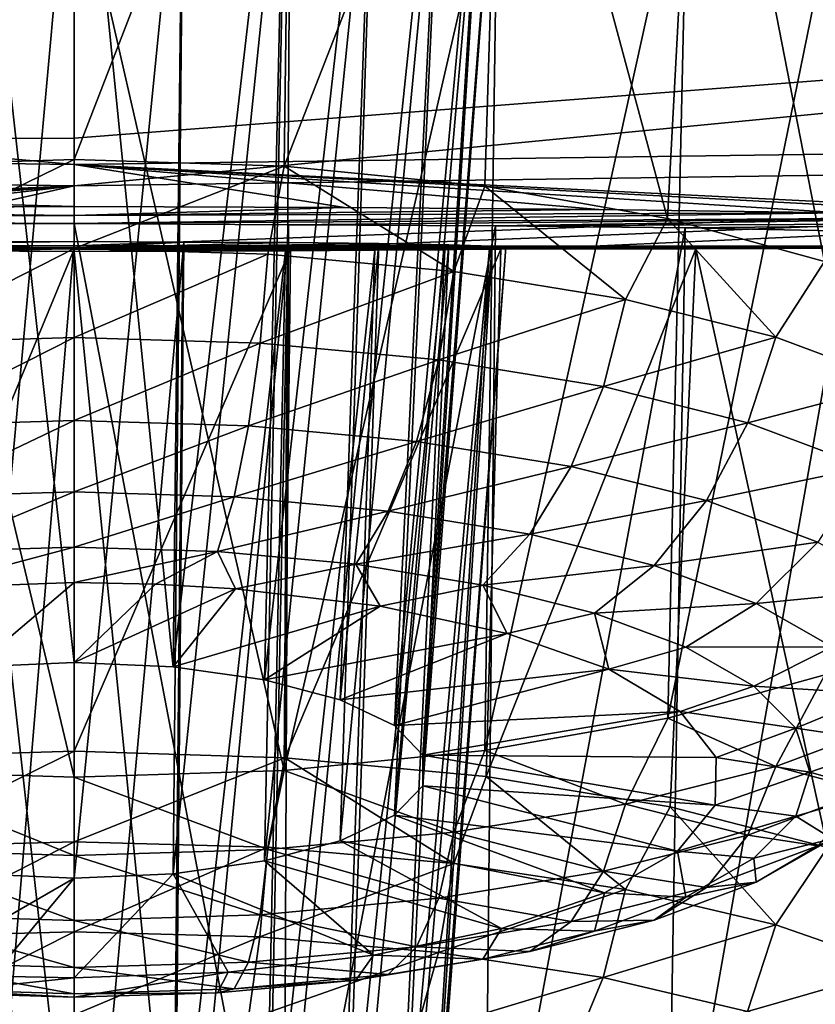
# Model space of a CAD drawing. Header units: metres. Extents: x -106 to 264, y -111 to 81.
# Tile 293 of 549: x 199.92 to 201.05, y -10.92 to -9.52. Entities that reach past the tile are written whole.
import ezdxf

# ---------------------------------------------------------------- set-up
doc = ezdxf.new("R2010")
doc.units = ezdxf.units.M
doc.layers.add('solid_20422013', color=7, linetype='CONTINUOUS')

msp = doc.modelspace()

# ---------------------------------------------------------------- linework, layer by layer
at = {"layer": 'solid_20422013'}
for points in [[(199.70192, -9.730164, 234.074448), (199.684906, -8.923829, 234.274902), (200, -8.920295, 234.24118)], [(200, -9.720586, 234.044617), (199.70192, -9.730164, 234.074448), (200, -8.920295, 234.24118)], [(200.308777, -8.924036, 234.273453), (200, -9.720586, 234.044617), (200, -8.920295, 234.24118)], [(200.298004, -9.730159, 234.074432), (200, -9.720586, 234.044617), (200.308777, -8.924036, 234.273453)], [(200.298004, -9.730159, 234.074432), (200.308777, -8.924036, 234.273453), (200.608841, -8.936216, 234.370605)], [(200.582993, -9.758457, 234.162567), (200.298004, -9.730159, 234.074432), (200.608841, -8.936216, 234.370605)], [(200.842514, -9.804246, 234.305191), (200.582993, -9.758457, 234.162567), (200.608841, -8.936216, 234.370605)], [(200.842514, -9.804246, 234.305191), (200.608841, -8.936216, 234.370605), (200.88768, -8.955887, 234.532455)], [(201.065231, -9.865525, 234.496048), (200.842514, -9.804246, 234.305191), (200.88768, -8.955887, 234.532455)], [(201.065231, -9.865525, 234.496048), (200.88768, -8.955887, 234.532455), (201.128754, -8.982856, 234.75296)], [(199.844681, -9.037939, 235.160019), (200, -10.434694, 234.795975), (200, -9.035835, 235.139557)], [(199.844681, -9.037939, 235.160019), (199.859131, -10.440886, 234.815247), (200, -10.434694, 234.795975)], [(200, -9.035835, 235.139557), (200, -10.434694, 234.795975), (200.140869, -10.440886, 234.815247)], [(200.156235, -9.037951, 235.160278), (200, -9.035835, 235.139557), (200.140869, -10.440886, 234.815247)], [(200.302399, -9.045696, 235.220886), (200.156235, -9.037951, 235.160278), (200.140869, -10.440886, 234.815247)], [(200.302399, -9.045696, 235.220886), (200.140869, -10.440886, 234.815247), (200.270325, -10.458959, 234.871536)], [(200.428635, -9.057302, 235.3181), (200.302399, -9.045696, 235.220886), (200.270325, -10.458959, 234.871536)], [(200.428635, -9.057302, 235.3181), (200.270325, -10.458959, 234.871536), (200.377869, -10.487448, 234.960281)], [(200.526062, -9.072833, 235.445465), (200.428635, -9.057302, 235.3181), (200.377869, -10.487448, 234.960281)], [(200.526062, -9.072833, 235.445465), (200.377869, -10.487448, 234.960281), (200.454819, -10.524047, 235.074265)], [(200.587646, -9.090718, 235.594757), (200.526062, -9.072833, 235.445465), (200.454819, -10.524047, 235.074265)], [(200.587646, -9.090718, 235.594757), (200.454819, -10.524047, 235.074265), (200.494904, -10.565789, 235.204285)], [(200.608643, -9.110084, 235.75563), (200.587646, -9.090718, 235.594757), (200.494904, -10.565789, 235.204285)], [(200.608643, -9.110084, 235.75563), (200.494904, -10.565789, 235.204285), (200.494904, -10.609295, 235.339783)], [(200.587158, -9.129455, 235.91716), (200.608643, -9.110084, 235.75563), (200.494904, -10.609295, 235.339783)], [(200.587158, -9.129455, 235.91716), (200.494904, -10.609295, 235.339783), (200.454819, -10.651037, 235.469803)], [(200.52478, -9.147212, 236.067001), (200.587158, -9.129455, 235.91716), (200.454819, -10.651037, 235.469803)], [(200.52478, -9.147212, 236.067001), (200.454819, -10.651037, 235.469803), (200.377869, -10.687636, 235.583786)], [(200.427292, -9.16236, 236.193573), (200.52478, -9.147212, 236.067001), (200.377869, -10.687636, 235.583786)], [(200.427292, -9.16236, 236.193573), (200.377869, -10.687636, 235.583786), (200.270325, -10.716125, 235.672516)], [(200.301559, -9.173636, 236.290009), (200.427292, -9.16236, 236.193573), (200.270325, -10.716125, 235.672516)], [(200.301559, -9.173636, 236.290009), (200.270325, -10.716125, 235.672516), (200.140869, -10.734199, 235.728806)], [(200.155716, -9.181178, 236.350266), (200.301559, -9.173636, 236.290009), (200.140869, -10.734199, 235.728806)], [(199.844711, -9.18117, 236.350388), (200, -9.183191, 236.370926), (199.859131, -10.734199, 235.728806)], [(200, -9.183191, 236.370926), (200, -10.74039, 235.748093), (199.859131, -10.734199, 235.728806)], [(200.155716, -9.181178, 236.350266), (200.140869, -10.734199, 235.728806), (200, -10.74039, 235.748093)], [(200, -9.183191, 236.370926), (200.155716, -9.181178, 236.350266), (200, -10.74039, 235.748093)], [(200.842865, -10.513387, 236.513901), (201.104752, -9.229576, 236.812973), (200.87117, -9.253332, 237.019333)], [(200.842865, -10.513387, 236.513901), (201.065613, -10.452054, 236.322876), (201.104752, -9.229576, 236.812973)], [(200.583252, -10.559218, 236.656647), (200.87117, -9.253332, 237.019333), (200.601501, -9.271147, 237.17276)], [(200.583252, -10.559218, 236.656647), (200.842865, -10.513387, 236.513901), (200.87117, -9.253332, 237.019333)], [(200.298141, -10.587544, 236.744873), (200.601501, -9.271147, 237.17276), (200.306824, -9.28251, 237.267166)], [(200.298141, -10.587544, 236.744873), (200.583252, -10.559218, 236.656647), (200.601501, -9.271147, 237.17276)], [(200, -10.597126, 236.774719), (200, -9.285624, 237.299286), (199.686874, -9.282331, 237.265839)], [(199.70192, -10.587548, 236.744888), (200, -10.597126, 236.774719), (199.686874, -9.282331, 237.265839)], [(200.298141, -10.587544, 236.744873), (200.306824, -9.28251, 237.267166), (200, -9.285624, 237.299286)], [(200.298141, -10.587544, 236.744873), (200, -9.285624, 237.299286), (200, -10.597126, 236.774719)], [(195.276733, -9.302426, 255.39418), (200, -9.728038, 251.648209), (200, -9.460702, 254.801224)], [(195.276733, -9.302426, 255.39418), (195.584686, -9.667112, 251.46376), (200, -9.728038, 251.648209)], [(204.415298, -9.667119, 251.463669), (204.723236, -9.30244, 255.394073), (200, -9.367349, 255.587967)], [(204.415298, -9.667119, 251.463669), (200, -9.367349, 255.587967), (200, -9.460702, 254.801224)], [(196.524628, -9.421525, 239.056671), (200, -9.471667, 239.205536), (196.213348, -9.704638, 243.262863)], [(203.475388, -9.421516, 239.05658), (203.786667, -9.704633, 243.262772), (200, -9.758183, 243.421371)], [(200, -9.690454, 242.14296), (203.475388, -9.421516, 239.05658), (200, -9.758183, 243.421371)], [(200, -9.690454, 242.14296), (200, -9.471667, 239.205536), (203.475388, -9.421516, 239.05658)], [(196.213348, -9.704638, 243.262863), (200, -9.471667, 239.205536), (200, -9.690454, 242.14296)], [(200, -9.728038, 251.648209), (204.415298, -9.667119, 251.463669), (200, -9.460702, 254.801224)], [(195.584686, -9.667112, 251.46376), (200, -9.78759, 250.4711), (200, -9.728038, 251.648209)], [(199.605667, -9.788691, 250.430496), (200, -9.78759, 250.4711), (195.584686, -9.667112, 251.46376)], [(201.657578, -9.809913, 249.557892), (204.415298, -9.667119, 251.463669), (200, -9.728038, 251.648209)], [(196.213348, -9.704638, 243.262863), (200, -9.690454, 242.14296), (200, -9.758183, 243.421371)], [(198.131409, -9.839559, 247.531509), (196.213348, -9.704638, 243.262863), (200, -9.758183, 243.421371)], [(200, -9.843361, 246.222763), (200, -9.758183, 243.421371), (203.786667, -9.704633, 243.262772)], [(200.378052, -9.843406, 246.25856), (200, -9.843361, 246.222763), (203.786667, -9.704633, 243.262772)], [(200.736145, -9.843562, 246.368042), (200.378052, -9.843406, 246.25856), (203.786667, -9.704633, 243.262772)], [(201.084198, -9.843615, 246.555252), (200.736145, -9.843562, 246.368042), (203.786667, -9.704633, 243.262772)], [(199.725159, -9.855179, 234.056015), (199.70192, -9.730164, 234.074448), (200, -9.720586, 234.044617)], [(199.725159, -9.855179, 234.056015), (200, -9.720586, 234.044617), (200, -9.846904, 234.030228)], [(200, -9.846904, 234.030228), (200, -9.720586, 234.044617), (200.298004, -9.730159, 234.074432)], [(200.383652, -9.788645, 250.432358), (200, -9.728038, 251.648209), (200, -9.78759, 250.4711)], [(201.396576, -9.802621, 249.880905), (201.657578, -9.809913, 249.557892), (200, -9.728038, 251.648209)], [(201.088806, -9.796426, 250.135132), (201.396576, -9.802621, 249.880905), (200, -9.728038, 251.648209)], [(200.745102, -9.791633, 250.320801), (201.088806, -9.796426, 250.135132), (200, -9.728038, 251.648209)], [(200.383652, -9.788645, 250.432358), (200.745102, -9.791633, 250.320801), (200, -9.728038, 251.648209)], [(200.274841, -9.855179, 234.056015), (200, -9.846904, 234.030228), (200.298004, -9.730159, 234.074432)], [(200.539108, -9.879685, 234.132339), (200.274841, -9.855179, 234.056015), (200.298004, -9.730159, 234.074432)], [(200.539108, -9.879685, 234.132339), (200.298004, -9.730159, 234.074432), (200.582993, -9.758457, 234.162567)], [(198.361435, -9.842197, 247.100662), (198.131409, -9.839559, 247.531509), (200, -9.758183, 243.421371)], [(198.617508, -9.843238, 246.794357), (198.361435, -9.842197, 247.100662), (200, -9.758183, 243.421371)], [(198.925186, -9.843611, 246.548355), (198.617508, -9.843238, 246.794357), (200, -9.758183, 243.421371)], [(199.267151, -9.843561, 246.366699), (198.925186, -9.843611, 246.548355), (200, -9.758183, 243.421371)], [(199.622528, -9.843421, 246.259491), (199.267151, -9.843561, 246.366699), (200, -9.758183, 243.421371)], [(199.622528, -9.843421, 246.259491), (200, -9.758183, 243.421371), (200, -9.843361, 246.222763)], [(200.782669, -9.919481, 234.256287), (200.539108, -9.879685, 234.132339), (200.582993, -9.758457, 234.162567)], [(200.782669, -9.919481, 234.256287), (200.582993, -9.758457, 234.162567), (200.842514, -9.804246, 234.305191)], [(200, -9.800123, 250.149811), (199.234573, -9.791862, 250.312103), (198.881012, -9.796983, 250.113419)], [(199.234573, -9.791862, 250.312103), (200, -9.78759, 250.4711), (199.605667, -9.788691, 250.430496)], [(200, -9.800123, 250.149811), (200, -9.78759, 250.4711), (199.234573, -9.791862, 250.312103)], [(200, -9.800123, 250.149811), (200.383652, -9.788645, 250.432358), (200, -9.78759, 250.4711)], [(200, -9.800123, 250.149811), (200.745102, -9.791633, 250.320801), (200.383652, -9.788645, 250.432358)], [(200, -9.800123, 250.149811), (201.088806, -9.796426, 250.135132), (200.745102, -9.791633, 250.320801)], [(200, -9.800123, 250.149811), (198.881012, -9.796983, 250.113419), (198.567352, -9.803493, 249.843689)], [(200, -9.811687, 249.827194), (200, -9.800123, 250.149811), (198.567352, -9.803493, 249.843689)], [(199.690765, -9.813194, 249.793427), (200, -9.811687, 249.827194), (198.567352, -9.803493, 249.843689)], [(200, -9.811687, 249.827194), (201.396576, -9.802621, 249.880905), (201.088806, -9.796426, 250.135132)], [(200, -9.811687, 249.827194), (201.088806, -9.796426, 250.135132), (200, -9.800123, 250.149811)], [(200.30452, -9.813254, 249.794418), (201.396576, -9.802621, 249.880905), (200, -9.811687, 249.827194)], [(200.598206, -9.814708, 249.697937), (201.396576, -9.802621, 249.880905), (200.30452, -9.813254, 249.794418)], [(200.598206, -9.814708, 249.697937), (201.657578, -9.809913, 249.557892), (201.396576, -9.802621, 249.880905)], [(200.99614, -9.973039, 234.423096), (200.782669, -9.919481, 234.256287), (200.842514, -9.804246, 234.305191)], [(200.99614, -9.973039, 234.423096), (200.842514, -9.804246, 234.305191), (201.065231, -9.865525, 234.496048)], [(200, -11.380147, 249.23764), (200, -9.811687, 249.827194), (199.690765, -9.813194, 249.793427)], [(199.701767, -11.371192, 249.207611), (200, -11.380147, 249.23764), (199.690765, -9.813194, 249.793427)], [(200.297729, -11.371222, 249.207703), (200, -9.811687, 249.827194), (200, -11.380147, 249.23764)], [(200.297729, -11.371222, 249.207703), (200.30452, -9.813254, 249.794418), (200, -9.811687, 249.827194)], [(200.297729, -11.371222, 249.207703), (200.598206, -9.814708, 249.697937), (200.30452, -9.813254, 249.794418)], [(200.297729, -11.371222, 249.207703), (200.582489, -11.344837, 249.119202), (200.598206, -9.814708, 249.697937)], [(200.582489, -11.344837, 249.119202), (200.867584, -9.817885, 249.540787), (200.598206, -9.814708, 249.697937)], [(200.582489, -11.344837, 249.119202), (200.841888, -11.302139, 248.975967), (200.867584, -9.817885, 249.540787)], [(200.867584, -9.817885, 249.540787), (201.657578, -9.809913, 249.557892), (200.598206, -9.814708, 249.697937)], [(200.841888, -11.302139, 248.975967), (201.102631, -9.82245, 249.327957), (200.867584, -9.817885, 249.540787)], [(201.102631, -9.82245, 249.327957), (201.657578, -9.809913, 249.557892), (200.867584, -9.817885, 249.540787)], [(200.841888, -11.302139, 248.975967), (201.064606, -11.24499, 248.784271), (201.102631, -9.82245, 249.327957)], [(200, -9.846222, 246.43544), (198.925186, -9.843611, 246.548355), (199.267151, -9.843561, 246.366699)], [(200, -9.846222, 246.43544), (200, -9.848197, 246.647659), (198.925186, -9.843611, 246.548355)], [(199.691589, -9.847527, 246.680878), (198.925186, -9.843611, 246.548355), (200, -9.848197, 246.647659)], [(200, -9.846222, 246.43544), (199.267151, -9.843561, 246.366699), (199.622528, -9.843421, 246.259491)], [(199.386963, -9.845398, 248.220093), (200, -9.846753, 248.215088), (200, -9.837043, 248.854767)], [(199.410568, -9.843579, 248.38884), (199.386963, -9.845398, 248.220093), (200, -9.837043, 248.854767)], [(199.386963, -9.845398, 248.220093), (199.406601, -9.847055, 248.050842), (200, -9.846753, 248.215088)], [(199.406601, -9.847055, 248.050842), (199.468185, -9.848635, 247.892883), (200, -9.846753, 248.215088)], [(199.47522, -9.841475, 248.544342), (199.410568, -9.843579, 248.38884), (200, -9.837043, 248.854767)], [(199.468185, -9.848635, 247.892883), (199.567734, -9.849389, 247.757187), (200, -9.846753, 248.215088)], [(199.574768, -9.839948, 248.674911), (199.47522, -9.841475, 248.544342), (200, -9.837043, 248.854767)], [(199.567734, -9.849389, 247.757187), (199.696976, -9.850542, 247.654373), (200, -9.846753, 248.215088)], [(199.701584, -9.838267, 248.773468), (199.574768, -9.839948, 248.674911), (200, -9.837043, 248.854767)], [(200, -9.846222, 246.43544), (199.622528, -9.843421, 246.259491), (200, -9.843361, 246.222763)], [(199.701767, -10.569523, 246.518463), (199.691589, -9.847527, 246.680878), (200, -9.848197, 246.647659)], [(199.696976, -9.850542, 247.654373), (199.844345, -9.85056, 247.59166), (200, -9.846753, 248.215088)], [(199.846741, -9.837873, 248.834167), (199.701584, -9.838267, 248.773468), (200, -9.837043, 248.854767)], [(200, -10.560568, 246.488419), (199.701767, -10.569523, 246.518463), (200, -9.848197, 246.647659)], [(199.736069, -9.981329, 234.07309), (199.725159, -9.855179, 234.056015), (200, -9.846904, 234.030228)], [(199.736069, -9.981329, 234.07309), (200, -9.846904, 234.030228), (200, -9.973382, 234.04834)], [(199.844345, -9.85056, 247.59166), (200, -9.851123, 247.570557), (200, -9.846753, 248.215088)], [(199.846741, -9.837873, 248.834167), (200, -9.837043, 248.854767), (199.859131, -11.53056, 248.19664)], [(200, -9.837043, 248.854767), (200, -11.536347, 248.216049), (199.859131, -11.53056, 248.19664)], [(200, -9.837043, 248.854767), (200.155624, -9.837867, 248.833527), (200, -11.536347, 248.216049)], [(200, -9.846753, 248.215088), (200.155624, -9.837867, 248.833527), (200, -9.837043, 248.854767)], [(200.155624, -9.837867, 248.833527), (200.140869, -11.53056, 248.19664), (200, -11.536347, 248.216049)], [(200, -9.846753, 248.215088), (200.303299, -9.83831, 248.770599), (200.155624, -9.837867, 248.833527)], [(200, -9.846753, 248.215088), (200.432388, -9.840143, 248.667526), (200.303299, -9.83831, 248.770599)], [(200, -9.846753, 248.215088), (200.531876, -9.841641, 248.531723), (200.432388, -9.840143, 248.667526)], [(200, -9.846753, 248.215088), (200.593567, -9.843692, 248.372986), (200.531876, -9.841641, 248.531723)], [(200.736145, -9.843562, 246.368042), (200, -9.843361, 246.222763), (200.378052, -9.843406, 246.25856)], [(200, -9.846222, 246.43544), (200, -9.843361, 246.222763), (200.736145, -9.843562, 246.368042)], [(200, -9.846222, 246.43544), (200.736145, -9.843562, 246.368042), (201.084198, -9.843615, 246.555252)], [(200, -9.846222, 246.43544), (201.084198, -9.843615, 246.555252), (200, -9.848197, 246.647659)], [(200.307404, -9.847795, 246.680603), (200, -9.848197, 246.647659), (201.084198, -9.843615, 246.555252)], [(200, -9.846753, 248.215088), (200.613037, -9.845579, 248.203552), (200.593567, -9.843692, 248.372986)], [(200.613037, -9.845579, 248.203552), (200, -9.851123, 247.570557), (200.589706, -9.847159, 248.036621)], [(200, -9.846753, 248.215088), (200, -9.851123, 247.570557), (200.613037, -9.845579, 248.203552)], [(200, -9.973382, 234.04834), (200, -9.846904, 234.030228), (200.274841, -9.855179, 234.056015)], [(200.589706, -9.847159, 248.036621), (200, -9.851123, 247.570557), (200.526154, -9.848723, 247.882767)], [(200.307404, -9.847795, 246.680603), (200, -10.560568, 246.488419), (200, -9.848197, 246.647659)], [(200.299026, -10.569571, 246.518616), (200, -10.560568, 246.488419), (200.307404, -9.847795, 246.680603)], [(200.526154, -9.848723, 247.882767), (200, -9.851123, 247.570557), (200.427048, -9.849525, 247.751801)], [(200.427048, -9.849525, 247.751801), (200, -9.851123, 247.570557), (200.299927, -9.850555, 247.652542)], [(200.155624, -9.837867, 248.833527), (200.303299, -9.83831, 248.770599), (200.140869, -11.53056, 248.19664)], [(200.303299, -9.83831, 248.770599), (200.270325, -11.513671, 248.139984), (200.140869, -11.53056, 248.19664)], [(200.303299, -9.83831, 248.770599), (200.432388, -9.840143, 248.667526), (200.270325, -11.513671, 248.139984)], [(200.432388, -9.840143, 248.667526), (200.377869, -11.487046, 248.050674), (200.270325, -11.513671, 248.139984)], [(200.427048, -9.849525, 247.751801), (200.270325, -11.273335, 247.333786), (200.377869, -11.29996, 247.423096)], [(200.427048, -9.849525, 247.751801), (200.299927, -9.850555, 247.652542), (200.270325, -11.273335, 247.333786)], [(200.299026, -10.569571, 246.518616), (200.307404, -9.847795, 246.680603), (200.605759, -9.847939, 246.779449)], [(200.585144, -10.596215, 246.608002), (200.299026, -10.569571, 246.518616), (200.605759, -9.847939, 246.779449)], [(200.307404, -9.847795, 246.680603), (201.084198, -9.843615, 246.555252), (201.397858, -9.843203, 246.809738)], [(200.307404, -9.847795, 246.680603), (201.397858, -9.843203, 246.809738), (200.605759, -9.847939, 246.779449)], [(200.432388, -9.840143, 248.667526), (200.531876, -9.841641, 248.531723), (200.377869, -11.487046, 248.050674)], [(200.531876, -9.841641, 248.531723), (200.454819, -11.452843, 247.935944), (200.377869, -11.487046, 248.050674)], [(200.526154, -9.848723, 247.882767), (200.377869, -11.29996, 247.423096), (200.454819, -11.334164, 247.537842)], [(200.526154, -9.848723, 247.882767), (200.427048, -9.849525, 247.751801), (200.377869, -11.29996, 247.423096)], [(200.531876, -9.841641, 248.531723), (200.593567, -9.843692, 248.372986), (200.454819, -11.452843, 247.935944)], [(200.593567, -9.843692, 248.372986), (200.494904, -11.413832, 247.805084), (200.454819, -11.452843, 247.935944)], [(200.589706, -9.847159, 248.036621), (200.454819, -11.334164, 247.537842), (200.494904, -11.373174, 247.668701)], [(200.589706, -9.847159, 248.036621), (200.526154, -9.848723, 247.882767), (200.454819, -11.334164, 247.537842)], [(200.593567, -9.843692, 248.372986), (200.613037, -9.845579, 248.203552), (200.494904, -11.413832, 247.805084)], [(200.613037, -9.845579, 248.203552), (200.494904, -11.373174, 247.668701), (200.494904, -11.413832, 247.805084)], [(200.613037, -9.845579, 248.203552), (200.589706, -9.847159, 248.036621), (200.494904, -11.373174, 247.668701)], [(200.585144, -10.596215, 246.608002), (200.605759, -9.847939, 246.779449), (200.882614, -9.847276, 246.943512)], [(200.845947, -10.63942, 246.752914), (200.585144, -10.596215, 246.608002), (200.882614, -9.847276, 246.943512)], [(200.605759, -9.847939, 246.779449), (201.397858, -9.843203, 246.809738), (200.882614, -9.847276, 246.943512)], [(201.069382, -10.697245, 246.946899), (200.845947, -10.63942, 246.752914), (200.882614, -9.847276, 246.943512)], [(200.882614, -9.847276, 246.943512), (201.397858, -9.843203, 246.809738), (201.656601, -9.842075, 247.127823)], [(200.882614, -9.847276, 246.943512), (201.656601, -9.842075, 247.127823), (201.123154, -9.846378, 247.167206)], [(201.069382, -10.697245, 246.946899), (200.882614, -9.847276, 246.943512), (201.123154, -9.846378, 247.167206)], [(199.844345, -9.85056, 247.59166), (199.859131, -11.256445, 247.27713), (200, -11.250659, 247.257721)], [(199.844345, -9.85056, 247.59166), (200, -11.250659, 247.257721), (200, -9.851123, 247.570557)], [(200.154404, -9.850496, 247.591339), (200, -9.851123, 247.570557), (200.140869, -11.256445, 247.27713)], [(200.299927, -9.850555, 247.652542), (200, -9.851123, 247.570557), (200.154404, -9.850496, 247.591339)], [(200, -9.851123, 247.570557), (200, -11.250659, 247.257721), (200.140869, -11.256445, 247.27713)], [(200.263931, -9.981329, 234.07309), (200, -9.973382, 234.04834), (200.274841, -9.855179, 234.056015)], [(200.299927, -9.850555, 247.652542), (200.154404, -9.850496, 247.591339), (200.140869, -11.256445, 247.27713)], [(200.299927, -9.850555, 247.652542), (200.140869, -11.256445, 247.27713), (200.270325, -11.273335, 247.333786)], [(200.263931, -9.981329, 234.07309), (200.274841, -9.855179, 234.056015), (200.539108, -9.879685, 234.132339)], [(201.171341, -10.038299, 234.626358), (200.99614, -9.973039, 234.423096), (201.065231, -9.865525, 234.496048)], [(200.517715, -10.004863, 234.146393), (200.263931, -9.981329, 234.07309), (200.539108, -9.879685, 234.132339)], [(200.517715, -10.004863, 234.146393), (200.539108, -9.879685, 234.132339), (200.782669, -9.919481, 234.256287)], [(200.751602, -10.04308, 234.265427), (200.517715, -10.004863, 234.146393), (200.782669, -9.919481, 234.256287)], [(200.751602, -10.04308, 234.265427), (200.782669, -9.919481, 234.256287), (200.99614, -9.973039, 234.423096)], [(199.752304, -10.098599, 234.12114), (199.736069, -9.981329, 234.07309), (200, -9.973382, 234.04834)], [(199.752304, -10.098599, 234.12114), (200, -9.973382, 234.04834), (200, -10.091142, 234.097916)], [(200, -10.091142, 234.097916), (200, -9.973382, 234.04834), (200.263931, -9.981329, 234.07309)], [(200.956619, -10.094512, 234.425613), (200.751602, -10.04308, 234.265427), (200.99614, -9.973039, 234.423096)], [(200.956619, -10.094512, 234.425613), (200.99614, -9.973039, 234.423096), (201.171341, -10.038299, 234.626358)], [(200.247696, -10.098599, 234.12114), (200, -10.091142, 234.097916), (200.263931, -9.981329, 234.07309)], [(200.247696, -10.098599, 234.12114), (200.263931, -9.981329, 234.07309), (200.517715, -10.004863, 234.146393)], [(200.48587, -10.120686, 234.189941), (200.247696, -10.098599, 234.12114), (200.517715, -10.004863, 234.146393)], [(200.48587, -10.120686, 234.189941), (200.517715, -10.004863, 234.146393), (200.751602, -10.04308, 234.265427)], [(200.705383, -10.156553, 234.301651), (200.48587, -10.120686, 234.189941), (200.751602, -10.04308, 234.265427)], [(200.705383, -10.156553, 234.301651), (200.751602, -10.04308, 234.265427), (200.956619, -10.094512, 234.425613)], [(201.124863, -10.157181, 234.620804), (200.956619, -10.094512, 234.425613), (201.171341, -10.038299, 234.626358)], [(199.772797, -10.199332, 234.197021), (199.752304, -10.098599, 234.12114), (200, -10.091142, 234.097916)], [(199.772797, -10.199332, 234.197021), (200, -10.091142, 234.097916), (200, -10.192492, 234.17572)], [(200, -10.192492, 234.17572), (200, -10.091142, 234.097916), (200.247696, -10.098599, 234.12114)], [(200.227203, -10.199332, 234.197021), (200, -10.192492, 234.17572), (200.247696, -10.098599, 234.12114)], [(200.227203, -10.199332, 234.197021), (200.247696, -10.098599, 234.12114), (200.48587, -10.120686, 234.189941)], [(200.897781, -10.204822, 234.451996), (200.705383, -10.156553, 234.301651), (200.956619, -10.094512, 234.425613)], [(200.897781, -10.204822, 234.451996), (200.956619, -10.094512, 234.425613), (201.124863, -10.157181, 234.620804)], [(200.445679, -10.219591, 234.260132), (200.227203, -10.199332, 234.197021), (200.48587, -10.120686, 234.189941)], [(200.445679, -10.219591, 234.260132), (200.48587, -10.120686, 234.189941), (200.705383, -10.156553, 234.301651)], [(200.647018, -10.252491, 234.362595), (200.445679, -10.219591, 234.260132), (200.705383, -10.156553, 234.301651)], [(200.647018, -10.252491, 234.362595), (200.705383, -10.156553, 234.301651), (200.897781, -10.204822, 234.451996)], [(201.055679, -10.263637, 234.635178), (200.897781, -10.204822, 234.451996), (201.124863, -10.157181, 234.620804)], [(199.796219, -10.276951, 234.295776), (199.772797, -10.199332, 234.197021), (200, -10.192492, 234.17572)], [(199.796219, -10.276951, 234.295776), (200, -10.192492, 234.17572), (200, -10.270815, 234.276672)], [(200, -10.270815, 234.276672), (200, -10.192492, 234.17572), (200.227203, -10.199332, 234.197021)], [(200.203781, -10.276951, 234.295776), (200, -10.270815, 234.276672), (200.227203, -10.199332, 234.197021)], [(200.203781, -10.276951, 234.295776), (200.227203, -10.199332, 234.197021), (200.445679, -10.219591, 234.260132)], [(200.823502, -10.296765, 234.500488), (200.647018, -10.252491, 234.362595), (200.897781, -10.204822, 234.451996)], [(200.823502, -10.296765, 234.500488), (200.897781, -10.204822, 234.451996), (201.055679, -10.263637, 234.635178)], [(200.399734, -10.295121, 234.352371), (200.203781, -10.276951, 234.295776), (200.445679, -10.219591, 234.260132)], [(200.399734, -10.295121, 234.352371), (200.445679, -10.219591, 234.260132), (200.647018, -10.252491, 234.362595)], [(200.580322, -10.324629, 234.444275), (200.399734, -10.295121, 234.352371), (200.647018, -10.252491, 234.362595)], [(200.580322, -10.324629, 234.444275), (200.647018, -10.252491, 234.362595), (200.823502, -10.296765, 234.500488)], [(200.968323, -10.350714, 234.668518), (200.823502, -10.296765, 234.500488), (201.055679, -10.263637, 234.635178)], [(200.968323, -10.350714, 234.668518), (201.055679, -10.263637, 234.635178), (201.173004, -10.330739, 234.844177)], [(199.78125, -10.329051, 234.419235), (200, -10.270815, 234.276672), (200, -10.320962, 234.394043)], [(199.78125, -10.329051, 234.419235), (199.796219, -10.276951, 234.295776), (200, -10.270815, 234.276672)], [(200, -10.320962, 234.394043), (200, -10.270815, 234.276672), (200.203781, -10.276951, 234.295776)], [(200.115555, -10.323195, 234.401001), (200, -10.320962, 234.394043), (200.203781, -10.276951, 234.295776)], [(200.229263, -10.32986, 234.421753), (200.115555, -10.323195, 234.401001), (200.203781, -10.276951, 234.295776)], [(200.229263, -10.32986, 234.421753), (200.203781, -10.276951, 234.295776), (200.399734, -10.295121, 234.352371)], [(200.434464, -10.354402, 234.498199), (200.229263, -10.32986, 234.421753), (200.399734, -10.295121, 234.352371)], [(200.434464, -10.354402, 234.498199), (200.399734, -10.295121, 234.352371), (200.580322, -10.324629, 234.444275)], [(200.738602, -10.364339, 234.567963), (200.580322, -10.324629, 234.444275), (200.823502, -10.296765, 234.500488)], [(200.738602, -10.364339, 234.567963), (200.823502, -10.296765, 234.500488), (200.968323, -10.350714, 234.668518)], [(199.859131, -10.440886, 234.815247), (199.78125, -10.329051, 234.419235), (200, -10.320962, 234.394043)], [(200, -10.434694, 234.795975), (199.859131, -10.440886, 234.815247), (200, -10.320962, 234.394043)], [(200, -10.434694, 234.795975), (200, -10.320962, 234.394043), (200.115555, -10.323195, 234.401001)], [(200, -10.434694, 234.795975), (200.115555, -10.323195, 234.401001), (200.229263, -10.32986, 234.421753)], [(200.614594, -10.393192, 234.619019), (200.434464, -10.354402, 234.498199), (200.580322, -10.324629, 234.444275)], [(200.614594, -10.393192, 234.619019), (200.580322, -10.324629, 234.444275), (200.738602, -10.364339, 234.567963)], [(200.140869, -10.440886, 234.815247), (200, -10.434694, 234.795975), (200.229263, -10.32986, 234.421753)], [(200.140869, -10.440886, 234.815247), (200.229263, -10.32986, 234.421753), (200.434464, -10.354402, 234.498199)], [(201.075943, -10.412264, 234.860229), (200.968323, -10.350714, 234.668518), (201.173004, -10.330739, 234.844177)], [(200.8685, -10.412726, 234.718674), (200.738602, -10.364339, 234.567963), (200.968323, -10.350714, 234.668518)], [(200.8685, -10.412726, 234.718674), (200.968323, -10.350714, 234.668518), (201.075943, -10.412264, 234.860229)], [(200.270325, -10.458959, 234.871536), (200.140869, -10.440886, 234.815247), (200.434464, -10.354402, 234.498199)], [(200.270325, -10.458959, 234.871536), (200.434464, -10.354402, 234.498199), (200.614594, -10.393192, 234.619019)], [(200.759277, -10.443995, 234.777252), (200.614594, -10.393192, 234.619019), (200.738602, -10.364339, 234.567963)], [(200.759277, -10.443995, 234.777252), (200.738602, -10.364339, 234.567963), (200.8685, -10.412726, 234.718674)], [(200.377869, -10.487448, 234.960281), (200.270325, -10.458959, 234.871536), (200.614594, -10.393192, 234.619019)], [(200.377869, -10.487448, 234.960281), (200.614594, -10.393192, 234.619019), (200.759277, -10.443995, 234.777252)], [(200.759277, -10.443995, 234.777252), (200.8685, -10.412726, 234.718674), (200.965027, -10.467931, 234.89061)], [(200.965027, -10.467931, 234.89061), (200.8685, -10.412726, 234.718674), (201.075943, -10.412264, 234.860229)], [(200.965027, -10.467931, 234.89061), (201.075943, -10.412264, 234.860229), (201.142212, -10.479049, 235.068237)], [(200.454819, -10.524047, 235.074265), (200.377869, -10.487448, 234.960281), (200.759277, -10.443995, 234.777252)], [(200.454819, -10.524047, 235.074265), (200.759277, -10.443995, 234.777252), (200.860168, -10.503878, 234.96376)], [(200.860168, -10.503878, 234.96376), (200.759277, -10.443995, 234.777252), (200.965027, -10.467931, 234.89061)], [(200.99614, -10.582072, 236.320023), (201.065613, -10.452054, 236.322876), (200.842865, -10.513387, 236.513901)], [(200.99614, -10.582072, 236.320023), (201.171341, -10.516812, 236.11676), (201.065613, -10.452054, 236.322876)], [(200.860168, -10.503878, 234.96376), (200.965027, -10.467931, 234.89061), (201.024475, -10.527831, 235.077179)], [(201.024475, -10.527831, 235.077179), (200.965027, -10.467931, 234.89061), (201.142212, -10.479049, 235.068237)], [(201.024475, -10.527831, 235.077179), (201.142212, -10.479049, 235.068237), (201.164597, -10.548504, 235.284561)], [(200.494904, -10.565789, 235.204285), (200.454819, -10.524047, 235.074265), (200.860168, -10.503878, 234.96376)], [(200.494904, -10.565789, 235.204285), (200.860168, -10.503878, 234.96376), (200.911438, -10.569387, 235.167801)], [(200.911438, -10.569387, 235.167801), (200.860168, -10.503878, 234.96376), (201.024475, -10.527831, 235.077179)], [(200.782669, -10.63563, 236.486832), (200.842865, -10.513387, 236.513901), (200.583252, -10.559218, 236.656647)], [(200.782669, -10.63563, 236.486832), (200.99614, -10.582072, 236.320023), (200.842865, -10.513387, 236.513901)], [(201.124863, -10.616706, 236.052063), (201.171341, -10.516812, 236.11676), (200.99614, -10.582072, 236.320023)], [(200.911438, -10.569387, 235.167801), (201.024475, -10.527831, 235.077179), (201.04454, -10.590126, 235.27121)], [(201.04454, -10.590126, 235.27121), (201.024475, -10.527831, 235.077179), (201.164597, -10.548504, 235.284561)], [(201.04454, -10.590126, 235.27121), (201.164597, -10.548504, 235.284561), (201.142212, -10.617958, 235.500885)], [(199.725128, -10.69663, 246.502686), (199.701767, -10.569523, 246.518463), (200, -10.560568, 246.488419)], [(199.725128, -10.69663, 246.502686), (200, -10.560568, 246.488419), (200, -10.688896, 246.476746)], [(200, -10.688896, 246.476746), (200, -10.560568, 246.488419), (200.299026, -10.569571, 246.518616)], [(200.539108, -10.675426, 236.610779), (200.583252, -10.559218, 236.656647), (200.298141, -10.587544, 236.744873)], [(200.539108, -10.675426, 236.610779), (200.782669, -10.63563, 236.486832), (200.583252, -10.559218, 236.656647)], [(200.274872, -10.69663, 246.502686), (200, -10.688896, 246.476746), (200.299026, -10.569571, 246.518616)], [(200.539169, -10.719535, 246.579529), (200.274872, -10.69663, 246.502686), (200.299026, -10.569571, 246.518616)], [(200.539169, -10.719535, 246.579529), (200.299026, -10.569571, 246.518616), (200.585144, -10.596215, 246.608002)], [(200.494904, -10.565789, 235.204285), (200.911438, -10.569387, 235.167801), (200.910141, -10.636744, 235.377594)], [(200.494904, -10.609295, 235.339783), (200.494904, -10.565789, 235.204285), (200.910141, -10.636744, 235.377594)], [(200.910141, -10.636744, 235.377594), (200.911438, -10.569387, 235.167801), (201.04454, -10.590126, 235.27121)], [(200, -10.708207, 236.712875), (200, -10.597126, 236.774719), (199.70192, -10.587548, 236.744888)], [(199.725159, -10.699932, 236.687103), (200, -10.708207, 236.712875), (199.70192, -10.587548, 236.744888)], [(200.274841, -10.699932, 236.687103), (200.298141, -10.587544, 236.744873), (200, -10.597126, 236.774719)], [(200.274841, -10.699932, 236.687103), (200.539108, -10.675426, 236.610779), (200.298141, -10.587544, 236.744873)], [(200.956619, -10.679376, 236.247253), (200.99614, -10.582072, 236.320023), (200.782669, -10.63563, 236.486832)], [(200.910141, -10.636744, 235.377594), (201.04454, -10.590126, 235.27121), (201.024475, -10.65242, 235.465225)], [(200.956619, -10.679376, 236.247253), (201.124863, -10.616706, 236.052063), (200.99614, -10.582072, 236.320023)], [(201.024475, -10.65242, 235.465225), (201.04454, -10.590126, 235.27121), (201.142212, -10.617958, 235.500885)], [(200, -10.708207, 236.712875), (200.274841, -10.699932, 236.687103), (200, -10.597126, 236.774719)], [(200.782745, -10.756731, 246.7043), (200.539169, -10.719535, 246.579529), (200.585144, -10.596215, 246.608002)], [(200.782745, -10.756731, 246.7043), (200.585144, -10.596215, 246.608002), (200.845947, -10.63942, 246.752914)], [(200.454819, -10.651037, 235.469803), (200.494904, -10.609295, 235.339783), (200.856339, -10.702065, 235.581039)], [(200.494904, -10.609295, 235.339783), (200.910141, -10.636744, 235.377594), (200.856339, -10.702065, 235.581039)], [(201.055679, -10.694901, 235.978409), (201.124863, -10.616706, 236.052063), (200.956619, -10.679376, 236.247253)], [(201.024475, -10.65242, 235.465225), (201.142212, -10.617958, 235.500885), (201.075943, -10.684743, 235.708908)], [(200.751602, -10.730807, 236.40744), (200.782669, -10.63563, 236.486832), (200.539108, -10.675426, 236.610779)], [(200.751602, -10.730807, 236.40744), (200.956619, -10.679376, 236.247253), (200.782669, -10.63563, 236.486832)], [(200.996262, -10.806788, 246.872208), (200.782745, -10.756731, 246.7043), (200.845947, -10.63942, 246.752914)], [(200.996262, -10.806788, 246.872208), (200.845947, -10.63942, 246.752914), (201.069382, -10.697245, 246.946899)], [(200.856339, -10.702065, 235.581039), (200.910141, -10.636744, 235.377594), (201.024475, -10.65242, 235.465225)], [(200.377869, -10.687636, 235.583786), (200.454819, -10.651037, 235.469803), (200.753143, -10.76158, 235.766403)], [(200.454819, -10.651037, 235.469803), (200.856339, -10.702065, 235.581039), (200.753143, -10.76158, 235.766403)], [(200.856339, -10.702065, 235.581039), (201.024475, -10.65242, 235.465225), (200.965027, -10.71232, 235.651794)], [(200.965027, -10.71232, 235.651794), (201.024475, -10.65242, 235.465225), (201.075943, -10.684743, 235.708908)], [(200.270325, -10.716125, 235.672516), (200.377869, -10.687636, 235.583786), (200.606506, -10.811855, 235.923004)], [(200.517715, -10.769024, 236.526474), (200.539108, -10.675426, 236.610779), (200.274841, -10.699932, 236.687103)], [(200.377869, -10.687636, 235.583786), (200.753143, -10.76158, 235.766403), (200.606506, -10.811855, 235.923004)], [(200.517715, -10.769024, 236.526474), (200.751602, -10.730807, 236.40744), (200.539108, -10.675426, 236.610779)], [(200.897781, -10.753716, 236.161606), (200.956619, -10.679376, 236.247253), (200.751602, -10.730807, 236.40744)], [(200.897781, -10.753716, 236.161606), (201.055679, -10.694901, 235.978409), (200.956619, -10.679376, 236.247253)], [(200.965027, -10.71232, 235.651794), (201.075943, -10.684743, 235.708908), (200.968323, -10.746293, 235.900604)], [(200.968323, -10.746293, 235.900604), (201.075943, -10.684743, 235.708908), (201.055679, -10.694901, 235.978409)], [(199.736313, -10.823985, 246.523346), (199.725128, -10.69663, 246.502686), (200, -10.688896, 246.476746)], [(199.725159, -10.699932, 236.687103), (200, -10.800505, 236.624527), (200, -10.708207, 236.712875)], [(199.736069, -10.792559, 236.599777), (200, -10.800505, 236.624527), (199.725159, -10.699932, 236.687103)], [(199.736313, -10.823985, 246.523346), (200, -10.688896, 246.476746), (200, -10.816566, 246.498459)], [(200, -10.816566, 246.498459), (200, -10.688896, 246.476746), (200.274872, -10.69663, 246.502686)], [(200.263687, -10.823985, 246.523346), (200, -10.816566, 246.498459), (200.274872, -10.69663, 246.502686)], [(200.263931, -10.792559, 236.599777), (200.274841, -10.699932, 236.687103), (200, -10.708207, 236.712875)], [(200.263687, -10.823985, 246.523346), (200.274872, -10.69663, 246.502686), (200.539169, -10.719535, 246.579529)], [(200.263931, -10.792559, 236.599777), (200.517715, -10.769024, 236.526474), (200.274841, -10.699932, 236.687103)], [(200.753143, -10.76158, 235.766403), (200.856339, -10.702065, 235.581039), (200.8685, -10.767525, 235.82373)], [(200.856339, -10.702065, 235.581039), (200.965027, -10.71232, 235.651794), (200.8685, -10.767525, 235.82373)], [(200.968323, -10.746293, 235.900604), (201.055679, -10.694901, 235.978409), (200.897781, -10.753716, 236.161606)], [(201.171478, -10.867784, 247.076813), (200.996262, -10.806788, 246.872208), (201.069382, -10.697245, 246.946899)], [(200, -10.800505, 236.624527), (200.263931, -10.792559, 236.599777), (200, -10.708207, 236.712875)], [(200.140869, -10.734199, 235.728806), (200.270325, -10.716125, 235.672516), (200.424881, -10.849994, 236.041779)], [(200.270325, -10.716125, 235.672516), (200.606506, -10.811855, 235.923004), (200.424881, -10.849994, 236.041779)], [(200.8685, -10.767525, 235.82373), (200.965027, -10.71232, 235.651794), (200.968323, -10.746293, 235.900604)], [(200.517258, -10.84596, 246.597046), (200.263687, -10.823985, 246.523346), (200.539169, -10.719535, 246.579529)], [(200.517258, -10.84596, 246.597046), (200.539169, -10.719535, 246.579529), (200.782745, -10.756731, 246.7043)], [(199.859131, -10.734199, 235.728806), (200, -10.74039, 235.748093), (199.770737, -10.872985, 236.113388)], [(200, -10.74039, 235.748093), (199.884445, -10.879649, 236.134155), (199.770737, -10.872985, 236.113388)], [(200, -10.74039, 235.748093), (200, -10.881882, 236.141113), (199.884445, -10.879649, 236.134155)], [(200.140869, -10.734199, 235.728806), (200.21875, -10.873794, 236.115906), (200, -10.881882, 236.141113)], [(200.140869, -10.734199, 235.728806), (200, -10.881882, 236.141113), (200, -10.74039, 235.748093)], [(200.140869, -10.734199, 235.728806), (200.424881, -10.849994, 236.041779), (200.21875, -10.873794, 236.115906)], [(200.705383, -10.801986, 236.311935), (200.751602, -10.730807, 236.40744), (200.517715, -10.769024, 236.526474)], [(200.705383, -10.801986, 236.311935), (200.897781, -10.753716, 236.161606), (200.751602, -10.730807, 236.40744)], [(200.750931, -10.881643, 246.716751), (200.517258, -10.84596, 246.597046), (200.782745, -10.756731, 246.7043)], [(200.823502, -10.800241, 236.068634), (200.897781, -10.753716, 236.161606), (200.705383, -10.801986, 236.311935)], [(200.750931, -10.881643, 246.716751), (200.782745, -10.756731, 246.7043), (200.996262, -10.806788, 246.872208)], [(200.823502, -10.800241, 236.068634), (200.968323, -10.746293, 235.900604), (200.897781, -10.753716, 236.161606)], [(200.8685, -10.767525, 235.82373), (200.968323, -10.746293, 235.900604), (200.823502, -10.800241, 236.068634)], [(200.48587, -10.837852, 236.423645), (200.517715, -10.769024, 236.526474), (200.263931, -10.792559, 236.599777)], [(200.48587, -10.837852, 236.423645), (200.705383, -10.801986, 236.311935), (200.517715, -10.769024, 236.526474)], [(200.606506, -10.811855, 235.923004), (200.753143, -10.76158, 235.766403), (200.738602, -10.815912, 235.974442)], [(200.753143, -10.76158, 235.766403), (200.8685, -10.767525, 235.82373), (200.738602, -10.815912, 235.974442)], [(200.738602, -10.815912, 235.974442), (200.8685, -10.767525, 235.82373), (200.823502, -10.800241, 236.068634)], [(199.736069, -10.792559, 236.599777), (200, -10.867396, 236.515671), (200, -10.800505, 236.624527)], [(199.752304, -10.859939, 236.492447), (200, -10.867396, 236.515671), (199.736069, -10.792559, 236.599777)], [(200.247696, -10.859939, 236.492447), (200.263931, -10.792559, 236.599777), (200, -10.800505, 236.624527)], [(200.247696, -10.859939, 236.492447), (200.48587, -10.837852, 236.423645), (200.263931, -10.792559, 236.599777)], [(200.647018, -10.844517, 236.206543), (200.823502, -10.800241, 236.068634), (200.705383, -10.801986, 236.311935)], [(200.738602, -10.815912, 235.974442), (200.823502, -10.800241, 236.068634), (200.647018, -10.844517, 236.206543)], [(200, -10.867396, 236.515671), (200.247696, -10.859939, 236.492447), (200, -10.800505, 236.624527)], [(200.424881, -10.849994, 236.041779), (200.606506, -10.811855, 235.923004), (200.580322, -10.855622, 236.098129)], [(200.647018, -10.844517, 236.206543), (200.705383, -10.801986, 236.311935), (200.48587, -10.837852, 236.423645)], [(200.606506, -10.811855, 235.923004), (200.738602, -10.815912, 235.974442), (200.580322, -10.855622, 236.098129)], [(200.95575, -10.929666, 246.877838), (200.750931, -10.881643, 246.716751), (200.996262, -10.806788, 246.872208)], [(200.95575, -10.929666, 246.877838), (200.996262, -10.806788, 246.872208), (201.171478, -10.867784, 247.076813)], [(199.75293, -10.941331, 246.575531), (199.736313, -10.823985, 246.523346), (200, -10.816566, 246.498459)], [(199.75293, -10.941331, 246.575531), (200, -10.816566, 246.498459), (200, -10.934379, 246.552216)], [(200, -10.934379, 246.552216), (200, -10.816566, 246.498459), (200.263687, -10.823985, 246.523346)], [(200.24707, -10.941331, 246.575531), (200, -10.934379, 246.552216), (200.263687, -10.823985, 246.523346)], [(200.24707, -10.941331, 246.575531), (200.263687, -10.823985, 246.523346), (200.517258, -10.84596, 246.597046)], [(200.580322, -10.855622, 236.098129), (200.738602, -10.815912, 235.974442), (200.647018, -10.844517, 236.206543)], [(200.445679, -10.877416, 236.309006), (200.48587, -10.837852, 236.423645), (200.247696, -10.859939, 236.492447)], [(200.445679, -10.877416, 236.309006), (200.647018, -10.844517, 236.206543), (200.48587, -10.837852, 236.423645)], [(200.21875, -10.873794, 236.115906), (200.424881, -10.849994, 236.041779), (200.399734, -10.88513, 236.190033)], [(200.48465, -10.96192, 246.644608), (200.24707, -10.941331, 246.575531), (200.517258, -10.84596, 246.597046)], [(200.424881, -10.849994, 236.041779), (200.580322, -10.855622, 236.098129), (200.399734, -10.88513, 236.190033)], [(200.399734, -10.88513, 236.190033), (200.580322, -10.855622, 236.098129), (200.445679, -10.877416, 236.309006)], [(200.580322, -10.855622, 236.098129), (200.647018, -10.844517, 236.206543), (200.445679, -10.877416, 236.309006)], [(200.48465, -10.96192, 246.644608), (200.517258, -10.84596, 246.597046), (200.750931, -10.881643, 246.716751)], [(199.752304, -10.859939, 236.492447), (200, -10.904515, 236.393417), (200, -10.867396, 236.515671)], [(199.772797, -10.897675, 236.372101), (200, -10.904515, 236.393417), (199.752304, -10.859939, 236.492447)], [(200.227203, -10.897675, 236.372101), (200.247696, -10.859939, 236.492447), (200, -10.867396, 236.515671)], [(200, -10.904515, 236.393417), (200.227203, -10.897675, 236.372101), (200, -10.867396, 236.515671)], [(200.227203, -10.897675, 236.372101), (200.445679, -10.877416, 236.309006), (200.247696, -10.859939, 236.492447)], [(201.123856, -10.988181, 247.074127), (200.95575, -10.929666, 246.877838), (201.171478, -10.867784, 247.076813)], [(199.884445, -10.879649, 236.134155), (200, -10.881882, 236.141113), (199.796219, -10.9033, 236.246628)], [(199.796219, -10.9033, 236.246628), (200, -10.881882, 236.141113), (200, -10.909436, 236.265732)], [(200.21875, -10.873794, 236.115906), (200.203781, -10.9033, 236.246628), (200, -10.909436, 236.265732)], [(200, -10.881882, 236.141113), (200.21875, -10.873794, 236.115906), (200, -10.909436, 236.265732)], [(200.21875, -10.873794, 236.115906), (200.399734, -10.88513, 236.190033), (200.203781, -10.9033, 236.246628)], [(200.399734, -10.88513, 236.190033), (200.445679, -10.877416, 236.309006), (200.227203, -10.897675, 236.372101)], [(200.703613, -10.995356, 246.75676), (200.48465, -10.96192, 246.644608), (200.750931, -10.881643, 246.716751)], [(200.703613, -10.995356, 246.75676), (200.750931, -10.881643, 246.716751), (200.95575, -10.929666, 246.877838)], [(199.772797, -10.897675, 236.372101), (200, -10.909436, 236.265732), (200, -10.904515, 236.393417)], [(199.796219, -10.9033, 236.246628), (200, -10.909436, 236.265732), (199.772797, -10.897675, 236.372101)], [(200.203781, -10.9033, 236.246628), (200.227203, -10.897675, 236.372101), (200, -10.904515, 236.393417)], [(200.203781, -10.9033, 236.246628), (200.399734, -10.88513, 236.190033), (200.227203, -10.897675, 236.372101)], [(200, -10.909436, 236.265732), (200.203781, -10.9033, 236.246628), (200, -10.904515, 236.393417)]]:
    msp.add_3dface(points, dxfattribs=at)

doc.saveas('drawing.dxf')
